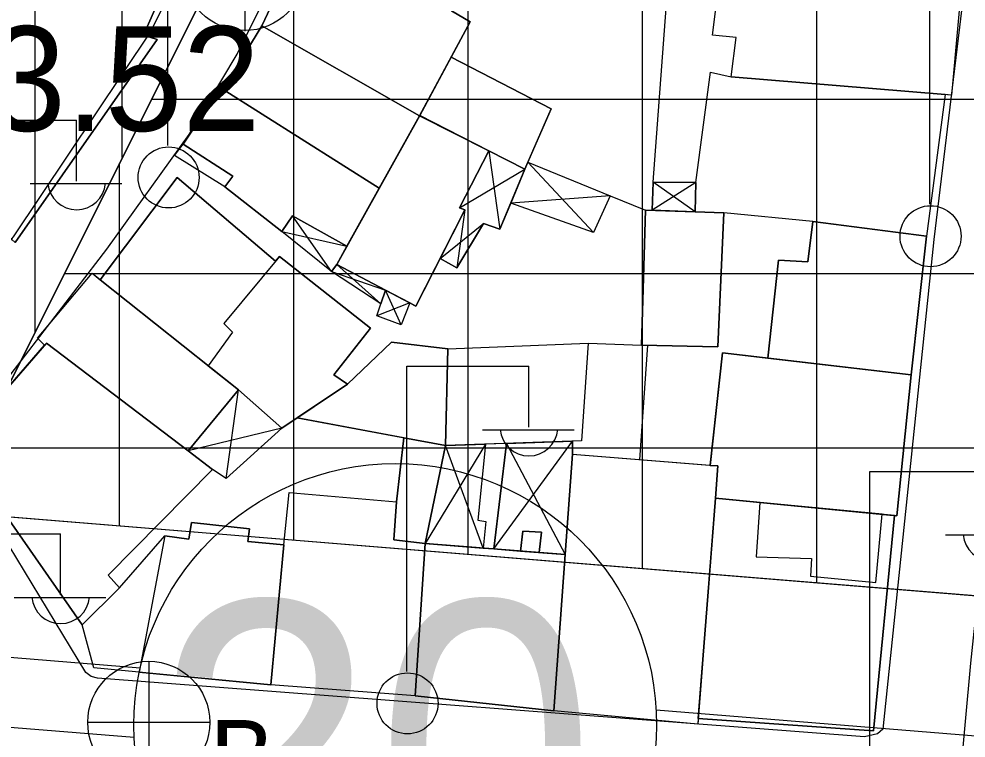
# Model space of a CAD drawing. Extents: x 417997 to 421451, y 4451742 to 4455216.
# Drawn here: x 420751.9 to 420806.2, y 4452290.3 to 4452331.6 of the extents above; entities that cross this region are included whole.
import ezdxf

# ---------------------------------------------------------------- set-up
doc = ezdxf.new("R2010")
doc.units = 0
for name, color, linetype in [('ADA', 7, 'Continuous'), ('ADAKENARI', 7, 'Continuous'), ('B_Mesken', 7, 'Continuous'), ('B_Sundurma', 7, 'Continuous'), ('B_Teras', 7, 'Continuous'), ('KALDIRIM', 7, 'Continuous'), ('KD_DAIRE', 7, 'Continuous'), ('KD_YGEN', 7, 'Continuous'), ('PL_K_TALI_IS_MRK', 7, 'Continuous'), ('PL_KON_MEV_450', 7, 'Continuous'), ('S_Elektrik_Diregi', 7, 'Continuous'), ('S_Rogar_Kapagi', 7, 'Continuous'), ('S_Rogar_Kapagi_Buski', 7, 'Continuous'), ('Sinir_Duvar_tek_tarafa_ait', 7, 'Continuous'), ('TR_TALIISMERK', 7, 'Continuous'), ('TR_YUKSEKYOGUNKONUT', 7, 'Continuous'), ('Y_Yol_Kotu', 7, 'Continuous'), ('Yol_Sose', 7, 'Continuous')]:
    doc.layers.add(name, color=color, linetype=linetype)

msp = doc.modelspace()

# ---------------------------------------------------------------- linework, layer by layer
at = {"layer": 'ADA'}
msp.add_line((420747.647, 4452303.301), (420770.147, 4452348.3), dxfattribs=at)
msp.add_line((420747.647, 4452303.301), (420770.147, 4452348.3), dxfattribs=at)
at = {"layer": 'ADAKENARI'}
msp.add_line((420825.295, 4452296.964), (420747.647, 4452303.301), dxfattribs=at)
msp.add_line((420825.295, 4452296.964), (420747.647, 4452303.301), dxfattribs=at)
at = {"layer": 'B_Mesken'}
for points in [[(420769.428, 4452338.838), (420765.82, 4452331.165), (420774.855, 4452326.004), (420777.763, 4452331.395), (420776.696, 4452332.042), (420777.761, 4452334.592), (420776.798, 4452335.158)], [(420776.798, 4452335.158), (420777.761, 4452334.592), (420776.696, 4452332.042), (420777.763, 4452331.395), (420776.673, 4452329.373), (420774.871, 4452326.033), (420774.855, 4452326.004), (420765.82, 4452331.165), (420769.428, 4452338.838)], [(420792.409, 4452336.599), (420806.156, 4452335.669), (420805.382, 4452327.2), (420792.747, 4452328.242), (420793.028, 4452330.504), (420791.668, 4452330.63)], [(420796.764, 4452336.305), (420805.752, 4452335.696), (420806.156, 4452335.669), (420805.382, 4452327.2), (420805.012, 4452327.231), (420792.747, 4452328.242), (420793.028, 4452330.504), (420791.668, 4452330.63), (420792.409, 4452336.599)], [(420750.609, 4452319.693), (420751.657, 4452318.754), (420759.815, 4452330.392), (420759.015, 4452330.636), (420759.678, 4452332.109), (420750.869, 4452333.903), (420748.709, 4452326.323), (420747.629, 4452321.703)], [(420759.678, 4452332.109), (420759.016, 4452330.636), (420759.815, 4452330.391), (420751.657, 4452318.754), (420750.609, 4452319.693), (420747.629, 4452321.703), (420748.709, 4452326.323), (420750.869, 4452333.903)], [(420774.855, 4452326.004), (420765.82, 4452331.165), (420763.594, 4452327.52), (420772.55, 4452321.866)], [(420774.855, 4452326.004), (420772.55, 4452321.866), (420763.594, 4452327.52), (420765.82, 4452331.165)], [(420776.673, 4452329.373), (420774.855, 4452326.004), (420778.837, 4452323.999), (420780.898, 4452322.95), (420782.407, 4452326.409)], [(420781.073, 4452323.349), (420780.899, 4452322.95), (420778.837, 4452323.999), (420774.871, 4452326.033), (420776.673, 4452329.373), (420782.407, 4452326.409)], [(420805.012, 4452327.231), (420803.949, 4452319.113), (420797.419, 4452319.953), (420792.319, 4452320.443), (420790.669, 4452320.503), (420790.709, 4452322.183), (420791.553, 4452328.513), (420792.747, 4452328.242)], [(420792.747, 4452328.242), (420805.012, 4452327.231), (420803.949, 4452319.113), (420797.419, 4452319.953), (420792.319, 4452320.443), (420790.669, 4452320.503), (420790.709, 4452322.183), (420791.553, 4452328.513)], [(420772.55, 4452321.866), (420763.446, 4452327.613), (420761.303, 4452324.393), (420764.143, 4452322.56), (420763.681, 4452321.948), (420766.95, 4452319.369), (420767.564, 4452320.277), (420770.695, 4452318.536)], [(420763.594, 4452327.52), (420772.55, 4452321.866), (420770.695, 4452318.536), (420767.564, 4452320.277), (420766.95, 4452319.369), (420763.681, 4452321.948), (420764.143, 4452322.56), (420761.303, 4452324.393), (420763.446, 4452327.613)], [(420774.872, 4452326.033), (420770.108, 4452317.483), (420774.654, 4452315.104), (420777.456, 4452320.612), (420777.149, 4452320.743), (420778.837, 4452323.999)], [(420778.837, 4452323.999), (420777.149, 4452320.743), (420777.456, 4452320.612), (420776.043, 4452317.834), (420774.654, 4452315.104), (420774.311, 4452315.283), (420772.904, 4452316.02), (420770.108, 4452317.483), (420770.695, 4452318.536), (420772.55, 4452321.866), (420774.855, 4452326.004), (420774.871, 4452326.033)], [(420766.597, 4452317.679), (420760.948, 4452322.469), (420756.537, 4452316.61), (420764.479, 4452310.293), (420766.965, 4452308.103), (420770.718, 4452310.628), (420769.936, 4452311.156), (420772.054, 4452313.835), (420766.823, 4452317.952)], [(420766.597, 4452317.679), (420766.823, 4452317.952), (420772.054, 4452313.835), (420769.936, 4452311.156), (420770.718, 4452310.628), (420767.845, 4452308.695), (420766.966, 4452308.103), (420764.479, 4452310.293), (420756.537, 4452316.611), (420760.948, 4452322.469)], [(420791.979, 4452312.763), (420792.319, 4452320.443), (420787.819, 4452320.603), (420787.589, 4452312.863)], [(420790.669, 4452320.503), (420792.319, 4452320.443), (420791.979, 4452312.763), (420787.589, 4452312.863), (420787.819, 4452320.603)], [(420797.419, 4452319.953), (420797.139, 4452317.643), (420795.449, 4452317.733), (420794.849, 4452312.113), (420803.059, 4452311.153), (420803.949, 4452319.113)], [(420803.059, 4452311.153), (420794.849, 4452312.118), (420795.449, 4452317.733), (420797.139, 4452317.643), (420797.419, 4452319.953), (420803.949, 4452319.113)], [(420753.459, 4452312.983), (420753.349, 4452312.853), (420752.939, 4452313.253), (420756.069, 4452316.983), (420764.479, 4452310.293), (420761.589, 4452306.793)], [(420764.479, 4452310.293), (420761.591, 4452306.796), (420753.459, 4452312.983), (420753.348, 4452312.854), (420752.939, 4452313.253), (420756.069, 4452316.983), (420756.537, 4452316.611)], [(420748.329, 4452307.093), (420755.499, 4452296.823), (420757.639, 4452298.943), (420756.999, 4452299.673), (420762.989, 4452305.733), (420753.459, 4452312.983)], [(420761.591, 4452306.796), (420762.989, 4452305.733), (420756.999, 4452299.673), (420757.639, 4452298.943), (420755.499, 4452296.823), (420748.329, 4452307.093), (420753.348, 4452312.854), (420753.459, 4452312.983)], [(420776.489, 4452312.643), (420773.252, 4452313.034), (420770.718, 4452310.628), (420767.845, 4452308.695), (420776.349, 4452307.103)], [(420776.489, 4452312.643), (420776.349, 4452307.103), (420773.961, 4452307.55), (420767.845, 4452308.695), (420770.718, 4452310.628), (420773.252, 4452313.034)], [(420776.489, 4452312.643), (420784.529, 4452312.973), (420784.159, 4452307.373), (420776.349, 4452307.103)], [(420779.859, 4452307.224), (420778.649, 4452307.183), (420776.349, 4452307.103), (420776.489, 4452312.643), (420784.529, 4452312.973), (420784.159, 4452307.373)], [(420791.839, 4452304.093), (420802.239, 4452303.073), (420803.059, 4452311.153), (420792.249, 4452312.423), (420791.539, 4452305.963), (420791.979, 4452305.933)], [(420791.979, 4452305.933), (420791.539, 4452305.963), (420791.539, 4452305.969), (420792.249, 4452312.423), (420794.849, 4452312.118), (420803.059, 4452311.153), (420802.239, 4452303.073), (420802.108, 4452303.086), (420791.839, 4452304.093)], [(420783.629, 4452306.603), (420791.979, 4452305.933), (420790.819, 4452291.133), (420782.559, 4452291.883)], [(420791.539, 4452305.969), (420791.539, 4452305.963), (420791.979, 4452305.933), (420791.394, 4452298.466), (420790.844, 4452291.453), (420790.819, 4452291.133), (420782.559, 4452291.883), (420783.629, 4452306.603)], [(420767.069, 4452301.413), (420767.379, 4452304.403), (420773.529, 4452303.883), (420773.389, 4452301.703), (420775.189, 4452301.483), (420774.609, 4452292.743), (420766.319, 4452293.383)], [(420767.069, 4452301.413), (420767.379, 4452304.403), (420773.529, 4452303.883), (420773.389, 4452301.703), (420775.189, 4452301.483), (420774.609, 4452292.743), (420766.319, 4452293.383)], [(420790.839, 4452291.453), (420800.909, 4452290.743), (420802.109, 4452303.093), (420791.839, 4452304.093)], [(420802.108, 4452303.086), (420800.909, 4452290.743), (420790.844, 4452291.453), (420791.394, 4452298.466), (420791.839, 4452304.093)], [(420757.639, 4452298.943), (420760.239, 4452301.923), (420761.619, 4452301.733), (420761.779, 4452302.683), (420765.109, 4452302.333), (420765.009, 4452301.593), (420767.069, 4452301.413), (420766.319, 4452293.383), (420756.169, 4452294.353), (420755.499, 4452296.823)], [(420767.069, 4452301.413), (420766.319, 4452293.383), (420756.169, 4452294.353), (420755.499, 4452296.823), (420757.639, 4452298.943), (420760.239, 4452301.923), (420761.619, 4452301.733), (420761.779, 4452302.683), (420765.109, 4452302.333), (420765.009, 4452301.593)], [(420783.209, 4452300.853), (420775.189, 4452301.483), (420774.609, 4452292.743), (420782.559, 4452291.883)], [(420778.519, 4452301.222), (420779.129, 4452301.173), (420780.659, 4452301.053), (420783.209, 4452300.853), (420782.559, 4452291.883), (420774.609, 4452292.743), (420775.189, 4452301.483)]]:
    msp.add_lwpolyline(points, close=True, dxfattribs=at)
at = {"layer": 'B_Sundurma'}
for p, q in [((420778.837, 4452323.999), (420779.469, 4452319.513)), ((420781.072, 4452323.348), (420784.849, 4452319.33)), ((420777.149, 4452320.743), (420780.898, 4452322.95)), ((420790.709, 4452322.183), (420788.199, 4452320.593)), ((420790.669, 4452320.503), (420788.259, 4452322.213)), ((420785.793, 4452321.424), (420780.09, 4452321.006)), ((420777.456, 4452320.612), (420776.994, 4452317.294)), ((420769.801, 4452317.092), (420767.564, 4452320.277)), ((420776.043, 4452317.834), (420778.537, 4452319.84)), ((420766.95, 4452319.369), (420770.695, 4452318.536)), ((420769.801, 4452317.092), (420772.904, 4452316.019)), ((420770.108, 4452317.483), (420772.639, 4452315.221)), ((420773.815, 4452314.027), (420772.904, 4452316.019)), ((420774.311, 4452315.283), (420772.415, 4452314.545)), ((420763.762, 4452305.211), (420764.479, 4452310.293)), ((420766.965, 4452308.103), (420761.589, 4452306.793)), ((420779.129, 4452301.173), (420783.629, 4452307.353)), ((420778.649, 4452307.183), (420775.189, 4452301.483)), ((420778.519, 4452301.223), (420776.349, 4452307.103)), ((420779.859, 4452307.223), (420783.209, 4452300.853))]:
    msp.add_line(p, q, dxfattribs=at)
for points in [[(420778.837, 4452323.999), (420777.149, 4452320.743), (420777.456, 4452320.612), (420776.043, 4452317.834), (420776.994, 4452317.294), (420778.537, 4452319.84), (420779.469, 4452319.513), (420780.898, 4452322.95)], [(420780.899, 4452322.95), (420780.09, 4452321.006), (420779.469, 4452319.513), (420778.537, 4452319.84), (420776.994, 4452317.294), (420776.043, 4452317.834), (420777.456, 4452320.612), (420777.149, 4452320.743), (420778.837, 4452323.999)], [(420780.09, 4452321.006), (420780.899, 4452322.95), (420781.073, 4452323.349), (420785.793, 4452321.424), (420784.849, 4452319.33)], [(420780.898, 4452322.95), (420781.072, 4452323.348), (420785.793, 4452321.424), (420784.849, 4452319.33), (420780.09, 4452321.006)], [(420790.669, 4452320.503), (420790.709, 4452322.183), (420788.259, 4452322.213), (420788.199, 4452320.593)], [(420790.709, 4452322.183), (420790.669, 4452320.503), (420788.199, 4452320.593), (420788.259, 4452322.213)], [(420770.108, 4452317.483), (420769.801, 4452317.092), (420766.95, 4452319.369), (420767.564, 4452320.277), (420770.695, 4452318.536)], [(420770.108, 4452317.483), (420769.801, 4452317.092), (420766.95, 4452319.369), (420767.564, 4452320.277), (420770.695, 4452318.536)], [(420772.639, 4452315.221), (420769.801, 4452317.092), (420770.108, 4452317.483), (420772.904, 4452316.019)], [(420772.639, 4452315.221), (420769.801, 4452317.092), (420770.108, 4452317.483), (420772.904, 4452316.02)], [(420774.311, 4452315.283), (420773.815, 4452314.027), (420772.415, 4452314.545), (420772.639, 4452315.221), (420772.904, 4452316.02)], [(420774.311, 4452315.283), (420773.815, 4452314.027), (420772.415, 4452314.545), (420772.904, 4452316.019)], [(420766.965, 4452308.103), (420763.762, 4452305.211), (420762.989, 4452305.733), (420761.589, 4452306.793), (420764.479, 4452310.293)], [(420762.989, 4452305.733), (420761.591, 4452306.796), (420764.479, 4452310.293), (420766.966, 4452308.103), (420763.762, 4452305.211)], [(420773.961, 4452307.55), (420773.529, 4452303.883), (420773.389, 4452301.703), (420775.189, 4452301.483), (420776.349, 4452307.103)], [(420773.961, 4452307.55), (420776.349, 4452307.103), (420775.189, 4452301.483), (420773.389, 4452301.703), (420773.529, 4452303.883)], [(420779.859, 4452307.223), (420779.129, 4452301.173), (420780.659, 4452301.053), (420780.789, 4452302.193), (420781.849, 4452302.133), (420781.719, 4452300.973), (420783.209, 4452300.853), (420783.629, 4452306.603), (420783.629, 4452307.353)], [(420783.629, 4452306.603), (420783.209, 4452300.853), (420781.719, 4452300.973), (420781.849, 4452302.133), (420780.789, 4452302.193), (420780.659, 4452301.053), (420779.129, 4452301.173), (420779.859, 4452307.224), (420783.629, 4452307.353)], [(420778.649, 4452307.183), (420778.199, 4452302.823), (420778.669, 4452302.743), (420778.519, 4452301.223), (420775.189, 4452301.483), (420776.349, 4452307.103)], [(420778.519, 4452301.222), (420775.189, 4452301.483), (420776.349, 4452307.103), (420778.649, 4452307.183), (420778.199, 4452302.823), (420778.669, 4452302.743)]]:
    msp.add_lwpolyline(points, close=True, dxfattribs=at)
at = {"layer": 'B_Teras'}
for points in [[(420762.734, 4452311.681), (420764.479, 4452310.293), (420766.965, 4452308.103), (420770.718, 4452310.628), (420769.936, 4452311.156), (420772.054, 4452313.835), (420766.823, 4452317.952), (420763.632, 4452314.093), (420764.127, 4452313.6)], [(420794.379, 4452303.843), (420794.179, 4452300.713), (420797.349, 4452300.623), (420797.289, 4452299.613), (420801.039, 4452299.243), (420801.409, 4452303.163)], [(420760.239, 4452301.923), (420758.772, 4452294.104), (420766.319, 4452293.383), (420767.069, 4452301.413), (420765.009, 4452301.593), (420765.109, 4452302.333), (420761.779, 4452302.683), (420761.619, 4452301.733)]]:
    msp.add_lwpolyline(points, close=True, dxfattribs=at)
at = {"layer": 'KALDIRIM'}
for p, q in [((420607.026, 4452306.75), (420758.831, 4452294.362)), ((420607.026, 4452306.75), (420758.831, 4452294.362)), ((420603.973, 4452302.986), (420758.481, 4452290.377)), ((420603.973, 4452302.986), (420758.481, 4452290.377)), ((420788.439, 4452291.945), (420822.661, 4452289.152)), ((420788.439, 4452291.945), (420822.661, 4452289.152))]:
    msp.add_line(p, q, dxfattribs=at)
at = {"layer": 'KD_DAIRE'}
msp.add_circle((420773.465, 4452291.068), 15, dxfattribs=at)
msp.add_circle((420773.465, 4452291.068), 15, dxfattribs=at)
at = {"layer": 'PL_K_TALI_IS_MRK'}
msp.add_lwpolyline([(420747.647, 4452303.301), (420770.147, 4452348.3), (420809.537, 4452345.884), (420812.921, 4452384.155), (420831.699, 4452382.619), (420840.92, 4452371.831), (420836.008, 4452306.123), (420825.295, 4452296.964)], close=True, dxfattribs=at)
msp.add_lwpolyline([(420747.647, 4452303.301), (420770.147, 4452348.3), (420809.537, 4452345.884), (420812.921, 4452384.155), (420831.699, 4452382.619), (420840.92, 4452371.831), (420836.008, 4452306.123), (420825.295, 4452296.964)], close=True, dxfattribs=at)
at = {"layer": 'PL_KON_MEV_450'}
msp.add_lwpolyline([(420773.346, 4452387.394), (420770.147, 4452348.3), (420747.647, 4452303.301), (420639.961, 4452312.089), (420632.806, 4452402.345), (420646.449, 4452424.688), (420647.438, 4452420.831), (420648.835, 4452417.102), (420650.625, 4452413.545), (420652.787, 4452410.201), (420655.296, 4452407.109), (420658.122, 4452404.304), (420661.234, 4452401.82), (420664.595, 4452399.684), (420668.165, 4452397.921), (420671.905, 4452396.553), (420675.769, 4452395.594), (420679.715, 4452395.056)], close=True, dxfattribs=at)
msp.add_lwpolyline([(420773.346, 4452387.394), (420770.147, 4452348.3), (420747.647, 4452303.301), (420639.961, 4452312.089), (420632.806, 4452402.345), (420646.449, 4452424.688), (420647.438, 4452420.831), (420648.835, 4452417.102), (420650.625, 4452413.545), (420652.787, 4452410.201), (420655.296, 4452407.109), (420658.122, 4452404.304), (420661.234, 4452401.82), (420664.595, 4452399.684), (420668.165, 4452397.921), (420671.905, 4452396.553), (420675.769, 4452395.594), (420679.715, 4452395.056)], close=True, dxfattribs=at)
at = {"layer": 'S_Elektrik_Diregi'}
for p, q in [((420760.425, 4452324.312), (420760.425, 4452341.812)), ((420804.144, 4452320.943), (420804.144, 4452338.443)), ((420748.187, 4452325.771), (420755.187, 4452325.771)), ((420755.187, 4452322.271), (420755.187, 4452325.771)), ((420752.527, 4452322.131), (420757.777, 4452322.131)), ((420774.134, 4452294.153), (420774.134, 4452311.653)), ((420774.134, 4452311.653), (420781.134, 4452311.653)), ((420781.134, 4452308.153), (420781.134, 4452311.653)), ((420778.474, 4452308.013), (420783.724, 4452308.013)), ((420800.705, 4452288.118), (420800.705, 4452305.618)), ((420800.705, 4452305.618), (420807.705, 4452305.618)), ((420747.264, 4452302.034), (420754.264, 4452302.034)), ((420754.264, 4452298.534), (420754.264, 4452302.034)), ((420805.045, 4452301.978), (420810.295, 4452301.978)), ((420751.604, 4452298.394), (420756.854, 4452298.394))]:
    msp.add_line(p, q, dxfattribs=at)
for centre in [(420760.461, 4452322.477), (420804.18, 4452319.108), (420774.17, 4452292.317)]:
    msp.add_circle(centre, 1.75, dxfattribs=at)
for centre in [(420755.188, 4452322.284), (420781.135, 4452308.166), (420807.706, 4452302.13), (420754.265, 4452298.547)]:
    msp.add_arc(centre, 1.658, 184.8384, 355.1464, dxfattribs=at)
at = {"layer": 'S_Rogar_Kapagi'}
msp.add_line((420764.864, 4452330.869), (420764.864, 4452337.869), dxfattribs=at)
msp.add_circle((420764.81, 4452334.398), 3.5, dxfattribs=at)
at = {"layer": 'S_Rogar_Kapagi_Buski'}
for p, q in [((420759.324, 4452294.731), (420759.324, 4452287.731)), ((420755.824, 4452291.231), (420762.824, 4452291.231))]:
    msp.add_line(p, q, dxfattribs=at)
msp.add_circle((420759.324, 4452291.231), 3.5, dxfattribs=at)
at = {"layer": 'Sinir_Duvar_tek_tarafa_ait'}
for points in [[(420788.259, 4452322.213), (420789.102, 4452333.478)], [(420763.681, 4452321.948), (420760.792, 4452323.742), (420761.303, 4452324.393)], [(420785.793, 4452321.424), (420787.819, 4452320.603)], [(420784.529, 4452312.973), (420787.589, 4452312.863)], [(420787.949, 4452312.853), (420787.479, 4452306.293)]]:
    msp.add_lwpolyline(points, dxfattribs=at)
at = {"layer": 'TR_TALIISMERK'}
for p, q in [((420777.647, 4452300.853), (420777.647, 4452347.84)), ((420777.647, 4452300.853), (420777.647, 4452347.84)), ((420787.647, 4452300.037), (420787.647, 4452347.227)), ((420787.647, 4452300.037), (420787.647, 4452347.227)), ((420797.647, 4452299.22), (420797.647, 4452346.613)), ((420797.647, 4452299.22), (420797.647, 4452346.613)), ((420767.647, 4452301.669), (420767.647, 4452343.301)), ((420767.647, 4452301.669), (420767.647, 4452343.301)), ((420759.479, 4452326.964), (420837.566, 4452326.964)), ((420759.479, 4452326.964), (420837.566, 4452326.964)), ((420757.647, 4452302.485), (420757.647, 4452323.301)), ((420757.647, 4452302.485), (420757.647, 4452323.301)), ((420754.479, 4452316.964), (420836.818, 4452316.964)), ((420754.479, 4452316.964), (420836.818, 4452316.964)), ((420749.479, 4452306.964), (420836.071, 4452306.964)), ((420749.479, 4452306.964), (420836.071, 4452306.964))]:
    msp.add_line(p, q, dxfattribs=at)
at = {"layer": 'TR_YUKSEKYOGUNKONUT'}
for p, q in [((420752.806, 4452313.619), (420752.806, 4452389.075)), ((420752.806, 4452313.619), (420752.806, 4452389.075)), ((420757.806, 4452323.619), (420757.806, 4452388.666)), ((420757.806, 4452323.619), (420757.806, 4452388.666))]:
    msp.add_line(p, q, dxfattribs=at)
at = {"layer": 'Yol_Sose'}
for points in [[(420806.605, 4452337.45), (420804.369, 4452318.922), (420801.436, 4452290.843), (420801.145, 4452290.569), (420800.398, 4452290.394), (420756.385, 4452293.763), (420756.013, 4452293.863), (420755.717, 4452294.089), (420748.214, 4452306.432), (420748.099, 4452306.7), (420748.187, 4452306.976), (420748.381, 4452307.272), (420756.922, 4452318.37), (420761.649, 4452324.942), (420764.387, 4452329.552), (420768.48, 4452337.814), (420768.496, 4452337.849)], [(420762.964, 4452337.907), (420759.403, 4452330.812), (420751.549, 4452319.063), (420750.282, 4452317.587)], [(420846.116, 4452337.037), (420844.259, 4452320.648), (420843.222, 4452304.011), (420842.71, 4452291.219), (420840.985, 4452274.929), (420838.912, 4452252.057), (420837.92, 4452241.312), (420837.864, 4452241.089), (420837.799, 4452240.962), (420837.638, 4452240.761), (420837.072, 4452240.554), (420836.785, 4452240.525), (420815.199, 4452243.564), (420802.837, 4452245.689), (420802.53, 4452245.841), (420802.362, 4452246.002), (420802.321, 4452246.226), (420802.345, 4452246.555), (420804.291, 4452270.577), (420806.491, 4452294.618), (420808.893, 4452317.442), (420810.874, 4452337.406)]]:
    msp.add_lwpolyline(points, dxfattribs=at)

# ---------------------------------------------------------------- texts
at = {"layer": 'KD_YGEN'}
msp.add_text('20', height=17, dxfattribs=at).set_placement((420759.7, 4452281.172))
msp.add_text('20', height=17, dxfattribs=at).set_placement((420759.7, 4452281.172))
at = {"layer": 'S_Rogar_Kapagi_Buski'}
msp.add_text('B', height=4.2, dxfattribs=at).set_placement((420762.824, 4452287.166))
at = {"layer": 'Y_Yol_Kotu'}
msp.add_text('133.52 ', height=6, dxfattribs=at).set_placement((420741.18, 4452325.15))

doc.saveas('drawing.dxf')
